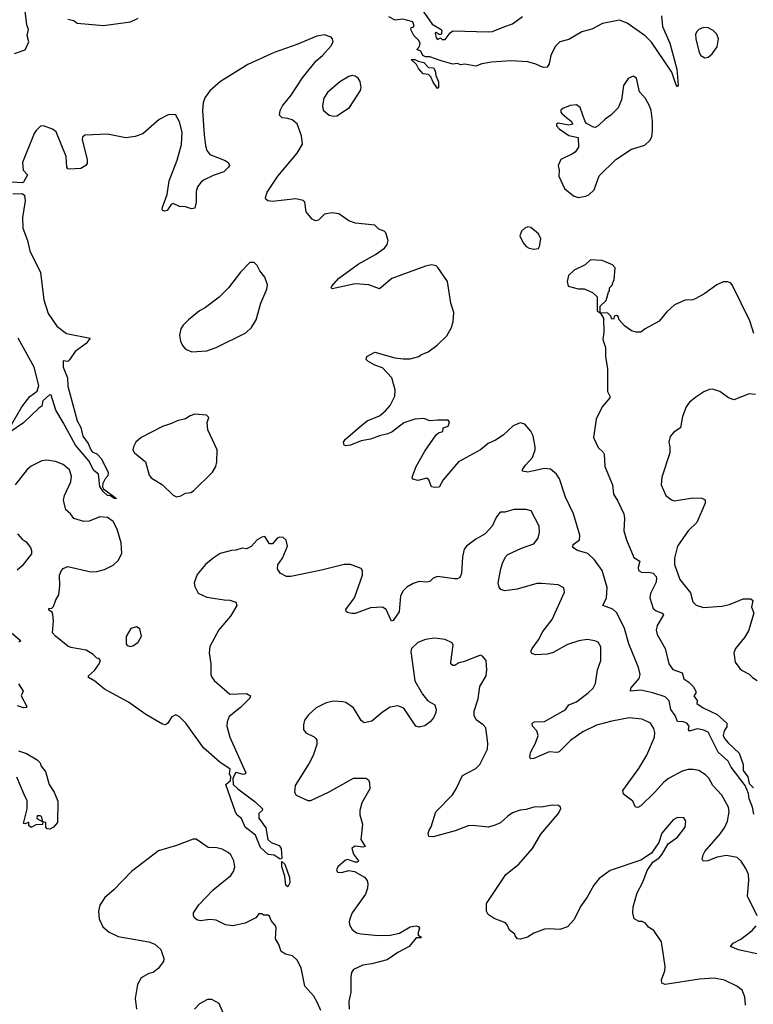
# Model space of a CAD drawing. Extents: x 1550320 to 1685906, y 509093 to 640511.
# Tile 496 of 532: x 1627840 to 1632642, y 623556 to 629999. Entities that reach past the tile are written whole.
import ezdxf

# ---------------------------------------------------------------- set-up
doc = ezdxf.new("R2010")
doc.units = 0

msp = doc.modelspace()

# ---------------------------------------------------------------- linework, layer by layer
at = {"layer": '0CON20XD'}
for points in [[(1627805, 629778.8), (1627875, 629802.5), (1627900, 629855), (1627887.5, 629895), (1627896.2, 629935), (1627886.4, 629966.4), (1627866.2, 630125)], [(1630475, 630063.3), (1630540.5, 629970.5), (1630597.5, 629935), (1630602.5, 629925), (1630598.3, 629901.7), (1630585, 629902.5), (1630566.4, 629916.4), (1630558.3, 629911.7), (1630565, 629880), (1630575, 629870), (1630595, 629880), (1630605, 629870), (1630625, 629870), (1630657, 629913), (1630675, 629926.7), (1630908.8, 629918.8), (1630935, 629921.9), (1631016, 629954), (1631065, 629971.5), (1631130.9, 630019.1)], [(1628155, 630003.3), (1628195, 629993.8), (1628215, 629976.2), (1628388.8, 629961.2), (1628565, 629985.8), (1628615, 630009.2)], [(1632041.2, 630025), (1632047.3, 629955), (1632094.3, 629845), (1632140, 629675), (1632149.3, 629570.7), (1632145, 629560), (1632135, 629577.5), (1632108.6, 629655), (1632062.8, 629722.8), (1631975, 629852.5), (1631933.9, 629893.9), (1631815, 629976.7), (1631765, 629996.7), (1631655, 629973.3), (1631585, 629936.7), (1631519.3, 629920.7), (1631435, 629870), (1631375, 629853.3), (1631347.5, 629825), (1631331.7, 629798.3), (1631316.7, 629765), (1631305, 629710), (1631291.7, 629688.3), (1631265, 629686.7), (1631218.8, 629708.8), (1631165, 629724.2), (1631055, 629730.5), (1630928.6, 629721.4), (1630865, 629711.2), (1630825, 629695.7), (1630752.3, 629707.7), (1630725, 629703.3), (1630705, 629713.3), (1630675, 629708.8), (1630599.1, 629729.1), (1630525, 629756.9), (1630495, 629757.1), (1630477.8, 629765), (1630465, 629792.5), (1630440, 629805), (1630457, 629823), (1630460, 629845), (1630450, 629865), (1630420, 629895), (1630400, 629935), (1630401.7, 629948.3), (1630415, 629950), (1630421.7, 629958.3), (1630412.5, 629985), (1630348.3, 630001.7), (1630297, 629997), (1630255, 630017.1)], [(1632325, 629748.8), (1632345, 629753.8), (1632373.3, 629775), (1632405, 629822.5), (1632413.6, 629873.6), (1632403.6, 629903.6), (1632378.8, 629928.8), (1632345.7, 629945.7), (1632315, 629947.1), (1632285, 629935.8), (1632273.8, 629925), (1632264.2, 629905), (1632265.8, 629875), (1632287.5, 629785), (1632298, 629765), (1632325, 629748.8)], [(1632645, 624800.8), (1632636.5, 624846.5), (1632615, 624900), (1632610.6, 624935), (1632587.4, 624987.4), (1632496.8, 625106.8), (1632477.9, 625147.9), (1632412, 625205), (1632345, 625337.5), (1632312, 625352), (1632275, 625358.8), (1632223.6, 625343.6), (1632217.5, 625355), (1632221.2, 625375), (1632206, 625395), (1632185, 625403.3), (1632145.6, 625405.6), (1632129.1, 625445), (1632100.8, 625485), (1632091.3, 625541.3), (1632065, 625567.8), (1631984.7, 625594.7), (1631905, 625610.8), (1631837.5, 625605), (1631840.8, 625625), (1631895, 625688.8), (1631901.1, 625715), (1631890.9, 625760.9), (1631826.2, 625915), (1631798, 626015), (1631747.6, 626117.6), (1631722.4, 626142.4), (1631657.5, 626165), (1631681.2, 626215), (1631685.8, 626284.2), (1631652.2, 626395), (1631601.2, 626465), (1631558.1, 626505), (1631490, 626525), (1631461.2, 626545), (1631462, 626565), (1631503.8, 626595), (1631506.9, 626625), (1631464.5, 626765), (1631411.8, 626875), (1631372.9, 626995), (1631353.3, 627025), (1631315, 627057.8), (1631275, 627061.8), (1631203.9, 627046.1), (1631165, 627038.1), (1631130, 627045), (1631130, 627055), (1631150, 627085), (1631195.8, 627135), (1631214, 627185), (1631214, 627205), (1631200.8, 627275), (1631185, 627306.7), (1631145, 627352.5), (1631115, 627360), (1631069.1, 627340.9), (1631005, 627280.8), (1630955, 627247.5), (1630905, 627226), (1630856.6, 627183.4), (1630712, 627105), (1630612.1, 626987.9), (1630585, 626940), (1630555, 626937.5), (1630535, 626943.3), (1630518.3, 626988.3), (1630505, 627000), (1630445, 626983.3), (1630413, 626993), (1630407.5, 627005), (1630434, 627075), (1630491.2, 627175), (1630565, 627283.3), (1630580, 627295), (1630610, 627305), (1630611.7, 627328.3), (1630645, 627340), (1630652.5, 627365), (1630645, 627377.5), (1630575, 627377.5), (1630525, 627373.8), (1630485, 627388.8), (1630425, 627385.7), (1630355, 627360), (1630277, 627303), (1630250, 627290), (1630195, 627276.7), (1630135, 627253.3), (1630075, 627242.5), (1630005, 627214.2), (1629975, 627210), (1629962.5, 627215), (1629960, 627235), (1629972.5, 627255), (1630065, 627335.8), (1630115, 627374.3), (1630195, 627407.5), (1630235, 627438.6), (1630265, 627473.8), (1630295.8, 627535), (1630297.3, 627577.3), (1630276, 627655), (1630215, 627722), (1630165, 627738), (1630117.5, 627765), (1630107.5, 627775), (1630112.5, 627795), (1630165, 627823.3), (1630295, 627785.8), (1630349.7, 627779.7), (1630395, 627780), (1630452.5, 627795), (1630465, 627806), (1630514.2, 627825.8), (1630571.3, 627868.7), (1630635, 627930), (1630665.5, 627984.5), (1630677.5, 628025), (1630682.3, 628082.3), (1630661.9, 628145), (1630640.6, 628285), (1630577.6, 628377.6), (1630565, 628387.5), (1630535, 628394.2), (1630495, 628385.7), (1630275, 628305.8), (1630195, 628238.8), (1630124.3, 628264.3), (1630035, 628270.9), (1629885, 628237.5), (1629877.5, 628245), (1629882.5, 628255), (1629926.2, 628305), (1630055, 628400), (1630167.9, 628462.1), (1630228, 628505), (1630245, 628527.5), (1630251.2, 628555), (1630236.7, 628605), (1630225.7, 628615.7), (1630189.3, 628629.3), (1630163.6, 628653.6), (1630037.7, 628667.7), (1629995, 628683.8), (1629927.7, 628727.7), (1629885, 628736.2), (1629835, 628726.7), (1629795, 628687.5), (1629775, 628682.5), (1629754.1, 628694.1), (1629715, 628742.5), (1629706.2, 628805), (1629695, 628816.2), (1629646.1, 628826.1), (1629495, 628810), (1629463.8, 628813.8), (1629450, 628825), (1629447.5, 628835), (1629460.5, 628869.5), (1629528.8, 628975), (1629656.2, 629125), (1629691.2, 629185), (1629685, 629240), (1629655, 629317.5), (1629623.6, 629343.6), (1629595, 629353.3), (1629556.7, 629356.7), (1629540, 629375), (1629543.8, 629405), (1629558.8, 629435), (1629615.8, 629504.2), (1629690.9, 629619.1), (1629779.7, 629730.3), (1629821.2, 629765), (1629875.7, 629825), (1629890.8, 629855), (1629887.5, 629875), (1629878.8, 629885), (1629835, 629899.4), (1629785, 629892), (1629653.3, 629836.8), (1629506, 629785), (1629333.6, 629706.4), (1629155, 629593.9), (1629085, 629534.5), (1629051.7, 629488.3), (1629040.6, 629455), (1629037.2, 629405), (1629046.2, 629245), (1629056.7, 629175)], [(1630575, 629550), (1630545, 629590), (1630530, 629625), (1630515, 629640), (1630480, 629645), (1630449.7, 629679.7), (1630436.2, 629706.2), (1630401.7, 629738.3), (1630425, 629738), (1630447, 629727), (1630485, 629719.6), (1630515, 629686.7), (1630547.5, 629685), (1630560, 629665), (1630563, 629633), (1630581.7, 629591.7), (1630580, 629555), (1630575, 629550)], [(1629895, 629367.5), (1629915, 629370.8), (1629999.2, 629425), (1630071.1, 629535), (1630075.5, 629555.5), (1630067.1, 629595), (1630055, 629616), (1630035, 629630), (1630015, 629633.1), (1629995, 629627.8), (1629935, 629593.5), (1629855, 629521.9), (1629830.6, 629485), (1629821.2, 629435), (1629826.4, 629406.4), (1629864.2, 629374.2), (1629895, 629367.5)], [(1631495, 628836.7), (1631545, 628843.3), (1631565, 628852.5), (1631600, 628885), (1631632.7, 628977.3), (1631741.2, 629085), (1631845, 629152), (1631931.3, 629178.7), (1631965, 629208.8), (1631976.6, 629233.4), (1631982.2, 629275), (1631981.8, 629335), (1631972.2, 629405), (1631962.9, 629435), (1631935, 629483.3), (1631896.1, 629526.1), (1631875.9, 629615.9), (1631855, 629630), (1631822.5, 629615), (1631792.3, 629567.7), (1631778, 629475), (1631756.6, 629423.4), (1631710, 629375), (1631671.7, 629348.3), (1631625, 629304), (1631605.7, 629294.3), (1631595, 629296), (1631550.5, 629320.5), (1631538.3, 629338.3), (1631508.8, 629425), (1631485, 629441.2), (1631443, 629437), (1631395, 629418), (1631382.7, 629407.3), (1631382, 629395), (1631389.2, 629385), (1631418.5, 629358.5), (1631450, 629335), (1631460, 629315), (1631435, 629310), (1631365, 629321.2), (1631352.5, 629315), (1631353.3, 629305), (1631370, 629285), (1631435, 629241.2), (1631495, 629227.5), (1631496.7, 629165), (1631475, 629133.3), (1631458.8, 629121.2), (1631382.5, 629085), (1631363.3, 629045), (1631370, 629015), (1631368.8, 628975), (1631406.7, 628895), (1631465, 628847.5), (1631495, 628836.7)], [(1629056.7, 629175), (1629065, 629143.8), (1629085, 629116), (1629185, 629076.7), (1629203.6, 629063.6), (1629212.5, 629045), (1629206.7, 629035), (1629175.7, 629004.3), (1629105, 628980), (1629041.7, 628948.3), (1629026.1, 628933.9), (1629003.8, 628905), (1628993.8, 628875), (1628994, 628805), (1628985, 628766.7), (1628965, 628762), (1628925, 628774), (1628885, 628776.2), (1628845, 628796.7), (1628830.5, 628789.5), (1628805, 628750), (1628787, 628747), (1628775, 628750), (1628772.5, 628765), (1628804.1, 628855.9), (1628818.9, 628945), (1628870.2, 629079.8), (1628898.1, 629181.9), (1628902.3, 629262.3), (1628885, 629331.2), (1628858.9, 629378.9), (1628812.5, 629377.5), (1628753.4, 629346.6), (1628645, 629253.3), (1628594.7, 629235.3), (1628535, 629226.2), (1628415, 629249.5), (1628265, 629244), (1628250.3, 629229.7), (1628247.7, 629212.3), (1628282, 629085), (1628281.7, 629058.3), (1628272.5, 629045), (1628240, 629025), (1628165, 629020), (1628155, 629023.3), (1628148.8, 629035), (1628142.9, 629105), (1628078.1, 629265), (1628055, 629283.3), (1627995, 629304.4), (1627976.8, 629303.2), (1627947.1, 629275), (1627935, 629253.8), (1627858.2, 629065), (1627862.2, 629015), (1627890, 628985), (1627865, 628936), (1627855, 628931.4), (1627755, 628937.9)], [(1627795, 628858.9), (1627855, 628860.9), (1627870.7, 628850.7), (1627876.3, 628813.7), (1627856.9, 628705), (1627859.6, 628635), (1627890, 628555), (1627905.6, 628485.6), (1627976.7, 628345), (1627997.5, 628165), (1628026.9, 628076.9), (1628083, 627993), (1628146, 627946), (1628300, 627915), (1628275, 627881.2), (1628202.3, 627827.7), (1628166.4, 627773.6), (1628155, 627762.5), (1628123.3, 627766.7), (1628123.6, 627726.4), (1628153.3, 627655), (1628155, 627600), (1628215.5, 627375), (1628239.7, 627329.7), (1628253.9, 627273.9), (1628288, 627225), (1628305, 627183.8), (1628315, 627172), (1628345, 627157.5), (1628375, 627125.6), (1628419.1, 627035), (1628417.5, 627015), (1628398.6, 626995), (1628384, 626965), (1628382.3, 626942.3), (1628388.6, 626928.6), (1628472.5, 626865), (1628457.5, 626865), (1628432.9, 626882.9), (1628415, 626885.8), (1628385, 626911.4), (1628364.6, 626945), (1628354.5, 627024.5), (1628325, 627048.1), (1628292.8, 627112.8), (1628205, 627214.6), (1628123.3, 627363.3), (1628076.1, 627445), (1628045, 627541.2), (1628035, 627544), (1627991.2, 627505), (1627985, 627470), (1627965, 627457.5), (1627865, 627361.2), (1627775, 627300)], [(1631205, 628497.5), (1631235, 628502.5), (1631242.5, 628515), (1631250, 628565), (1631235, 628597.5), (1631185, 628640), (1631165, 628644.2), (1631145, 628635.8), (1631124.2, 628615), (1631114.3, 628585), (1631135, 628540), (1631154.1, 628514.1), (1631173.6, 628503.6), (1631205, 628497.5)], [(1632645.8, 627945), (1632618.5, 628028.5), (1632505, 628260), (1632494.1, 628274.1), (1632475, 628283.3), (1632445, 628283.3), (1632402.5, 628265), (1632323.6, 628206.4), (1632265, 628173.8), (1632245, 628166.7), (1632195, 628163.3), (1632125, 628133.3), (1632074.1, 628085.9), (1632025, 628026.7), (1631933.9, 627976.1), (1631905, 627953.3), (1631873.9, 627953.9), (1631844.1, 627964.1), (1631797.5, 627995), (1631762.5, 628035), (1631756.1, 628056.1), (1631745, 628062.5), (1631731.7, 628058.3), (1631728.3, 628041.7), (1631715, 628040), (1631708.3, 628058.3), (1631688.3, 628078.3), (1631640, 628080), (1631640, 628125), (1631678.3, 628161.7), (1631693, 628217), (1631700, 628225), (1631700, 628245), (1631715, 628260), (1631731.7, 628298.3), (1631737.5, 628375), (1631720, 628395), (1631653, 628423), (1631575, 628426.7), (1631540, 628395), (1631469.3, 628360.7), (1631432.5, 628325), (1631422.5, 628285), (1631430, 628255), (1631495, 628237.5), (1631535, 628237.5), (1631568.3, 628221.7), (1631590, 628215), (1631620, 628185), (1631620, 628095), (1631640, 628080), (1631660, 628045), (1631663.3, 627955), (1631656.4, 627906.4), (1631673, 627853), (1631673.3, 627795), (1631686.2, 627715), (1631687, 627567), (1631702.5, 627535), (1631702.5, 627525), (1631653.3, 627465), (1631614, 627385), (1631595.7, 627265), (1631625, 627200), (1631659.2, 627169.2), (1631666.2, 627155), (1631670, 627075), (1631720, 626955), (1631725.7, 626895), (1631755, 626849.2), (1631794, 626765), (1631798.2, 626735), (1631794.4, 626655), (1631810.4, 626595), (1631859.1, 626479.1), (1631898, 626455), (1631887.1, 626415), (1631890.8, 626395), (1631915, 626382), (1631956.2, 626383.8), (1631985, 626377.8), (1632005, 626355.8), (1632007.2, 626337.2), (1632002.5, 626315), (1631967.8, 626245), (1631963.6, 626215), (1631985.7, 626145), (1632005, 626130), (1632045.7, 626115.7), (1632053.8, 626105), (1632011.5, 626035), (1632005.6, 626005), (1632012.5, 625975), (1632063.5, 625885), (1632088, 625785), (1632115, 625746), (1632176.2, 625725), (1632186.8, 625686.8), (1632220, 625665), (1632248.9, 625635), (1632266, 625605), (1632265, 625592.5), (1632252.5, 625575), (1632273.3, 625545), (1632272.5, 625525), (1632312.5, 625495), (1632405, 625451.9), (1632468, 625395), (1632468.3, 625371.7), (1632450, 625345), (1632444.3, 625315), (1632452.9, 625295), (1632476.8, 625266.8), (1632549.2, 625199.2), (1632575.6, 625125), (1632575.8, 625085), (1632606, 625045), (1632615, 625000), (1632641.7, 624971.7)], [(1628966.4, 627826.4), (1629065, 627831.2), (1629125, 627854.2), (1629319.4, 627950.6), (1629356, 627984), (1629386.5, 628035), (1629418.1, 628145), (1629457.1, 628235), (1629460.8, 628265), (1629444.2, 628314.2), (1629412.5, 628355), (1629395, 628390), (1629375, 628410), (1629345, 628410), (1629285, 628346.7), (1629205.7, 628245), (1629145, 628182.5), (1629056.2, 628115), (1629015.7, 628094.3), (1628943.8, 628035), (1628909.7, 628000.3), (1628894.3, 627975.7), (1628886, 627935), (1628892, 627895), (1628905, 627866.7), (1628925, 627843.3), (1628966.4, 627826.4)], [(1627788.5, 627351.5), (1627854.3, 627465), (1627905, 627533.8), (1627955, 627568.8), (1627965.5, 627605), (1627934.7, 627725), (1627828.6, 627915)], [(1632655, 627547.5), (1632615, 627550.8), (1632515, 627512.5), (1632480, 627525), (1632422.5, 627565), (1632375, 627581.2), (1632355, 627579.2), (1632317, 627563), (1632265, 627530), (1632223, 627497), (1632202, 627465), (1632177.3, 627402.7), (1632165, 627327.5), (1632120.5, 627299.5), (1632098.3, 627271.7), (1632088.8, 627235), (1632096.1, 627203.9), (1632094.2, 627165), (1632042, 627005), (1632038.8, 626955), (1632070, 626885), (1632106.1, 626856.1), (1632125, 626851.2), (1632245, 626869.4), (1632305, 626867.1), (1632326.9, 626856.9), (1632325.7, 626835), (1632270.9, 626709.1), (1632214.3, 626655), (1632145.7, 626555), (1632125.6, 626475), (1632125.7, 626435), (1632160.6, 626335), (1632229.4, 626249.4), (1632245, 626190), (1632267, 626167), (1632315, 626152.5), (1632435, 626161.4), (1632485, 626171.4), (1632575, 626210), (1632625, 626208.8), (1632638.3, 626198.3), (1632628.8, 626155), (1632644, 626115), (1632609.7, 626000.3), (1632584.5, 625955.5), (1632525.8, 625885), (1632514, 625855), (1632523.8, 625795), (1632553.9, 625753.9), (1632569.5, 625739.5), (1632615, 625716.2), (1632636.7, 625695), (1632667.5, 625675)], [(1628865, 626877.5), (1628895, 626883.8), (1628925, 626900), (1628960, 626905), (1628977.5, 626915), (1629101.7, 627038.3), (1629123.3, 627075), (1629130, 627105), (1629131.2, 627185), (1629071.2, 627315), (1629067, 627363), (1629076.7, 627395), (1629061.7, 627411.7), (1628985, 627417.5), (1628955, 627407.5), (1628925, 627386.7), (1628870, 627375), (1628833.9, 627356.1), (1628775, 627338), (1628635, 627266), (1628600, 627235), (1628583.8, 627205), (1628580, 627185), (1628590, 627165), (1628663.3, 627105), (1628687.7, 627017.7), (1628700.3, 627000.3), (1628775, 626956.2), (1628845, 626886.7), (1628865, 626877.5)], [(1628860.7, 625450.7), (1628835, 625436.7), (1628807.3, 625392.7), (1628794.3, 625385.7), (1628775, 625388.5), (1628665, 625452.9), (1628552.3, 625532.3), (1628395, 625617.5), (1628330.7, 625670.7), (1628290, 625695), (1628290, 625705), (1628329.3, 625740.7), (1628360, 625785), (1628367.5, 625805), (1628358.3, 625818.3), (1628345, 625820), (1628320, 625845), (1628275, 625872.5), (1628175, 625890), (1628155, 625900), (1628073.3, 625965), (1628055, 625987.5), (1628060.6, 626065), (1628056.9, 626106.9), (1628051.2, 626121.2), (1628030, 626135), (1628030, 626145), (1628050.9, 626149.1), (1628061.8, 626158.2), (1628076.4, 626203.6), (1628096.7, 626235), (1628103.3, 626295), (1628100, 626365), (1628112.5, 626395), (1628125, 626407.5), (1628155, 626420), (1628305, 626386), (1628345, 626387.5), (1628395, 626400.8), (1628450.7, 626429.3), (1628485, 626460), (1628507.3, 626505), (1628504.5, 626575), (1628477.5, 626665), (1628451.9, 626715), (1628415, 626741.9), (1628365, 626746.9), (1628295, 626717.1), (1628260, 626715), (1628194, 626734), (1628172.5, 626765), (1628142, 626792), (1628126.7, 626855), (1628133.8, 626885), (1628174.4, 626975.6), (1628178.8, 627011.2), (1628165, 627053.3), (1628125, 627088.8), (1628075, 627108), (1628015, 627116), (1627985, 627112), (1627915, 627077.5), (1627889.2, 627055), (1627809.2, 626955)], [(1632667.1, 624135), (1632604.1, 624264.1), (1632613.1, 624365), (1632610, 624405), (1632593.3, 624445), (1632562.6, 624492.6), (1632535, 624515.7), (1632465, 624528.9), (1632405, 624519.4), (1632344, 624494), (1632313.6, 624493.6), (1632306.7, 624505), (1632312.5, 624535), (1632324.2, 624555), (1632427.3, 624672.7), (1632454.4, 624715), (1632471.8, 624755), (1632484.5, 624815), (1632480, 624845), (1632435.6, 624925), (1632376.7, 624986.7), (1632351.4, 625035), (1632328.3, 625058.3), (1632285.8, 625085), (1632247.2, 625092.8), (1632215, 625092.1), (1632175, 625082.1), (1632085.8, 625034.2), (1632055, 625010), (1631995, 624940.9), (1631906, 624855), (1631885, 624844.3), (1631870, 624845), (1631852.5, 624885), (1631792, 624932), (1631787.8, 624955), (1631891.7, 625098.3), (1631944.5, 625185.5), (1631994.4, 625305), (1631997.8, 625335), (1631991.4, 625361.4), (1631968.8, 625395), (1631915, 625422.5), (1631828.8, 625431.2), (1631715, 625407.8), (1631615, 625381.8), (1631525, 625337.9), (1631446.9, 625285), (1631371.7, 625208.3), (1631355, 625204.2), (1631305, 625208.9), (1631205, 625164.5), (1631185, 625162.5), (1631178, 625168), (1631184.1, 625204.1), (1631216.7, 625265), (1631234.3, 625315), (1631225.6, 625345), (1631197.1, 625375), (1631195, 625396.2), (1631210, 625405), (1631275, 625406.5), (1631395.7, 625475), (1631413.3, 625486.7), (1631434.7, 625515.3), (1631485, 625535.5), (1631561.4, 625595), (1631593.1, 625625), (1631608.6, 625655), (1631622, 625745), (1631644.2, 625805), (1631644, 625895), (1631626.2, 625925), (1631604.2, 625934.2), (1631555, 625942.5), (1631500, 625935), (1631425, 625910.5), (1631331.4, 625858.6), (1631295, 625846.5), (1631215, 625843.3), (1631191.2, 625851.2), (1631186, 625865), (1631194.3, 625885), (1631235, 625941.2), (1631263.7, 625996.3), (1631325.7, 626075), (1631405, 626252.5), (1631400.7, 626280.7), (1631365, 626300.8), (1631255, 626310.6), (1631225, 626310.6), (1631095, 626273.1), (1631015, 626262.5), (1630989.5, 626269.5), (1630978.8, 626285), (1630972.5, 626315), (1630990, 626405), (1631001.2, 626448.8), (1631022.7, 626487.3), (1631035, 626500), (1631125, 626541.2), (1631205, 626570), (1631232.9, 626607.1), (1631241.2, 626645), (1631240, 626685), (1631187.5, 626785), (1631155, 626793.3), (1631075, 626793.8), (1631015, 626776.2), (1630985, 626776.2), (1630960, 626745), (1630931.2, 626685), (1630885.7, 626634.3), (1630825, 626598.8), (1630765, 626553.3), (1630750, 626535), (1630738.8, 626485), (1630732.5, 626375), (1630721.2, 626348.8), (1630705, 626340.8), (1630685, 626340.8), (1630573.6, 626356.4), (1630546.4, 626343.6), (1630525, 626323.8), (1630505, 626318), (1630455, 626323.1), (1630415, 626310), (1630373.8, 626286.2), (1630348.7, 626261.3), (1630331.5, 626228.5), (1630322.9, 626125), (1630285, 626067.5), (1630274, 626064), (1630238.7, 626138.7), (1630214.4, 626154.4), (1630135, 626149.5), (1630035, 626114.3), (1630012.7, 626112.7), (1629985, 626120), (1629976.7, 626126.7), (1629975, 626140), (1630010.6, 626189.4), (1630031.2, 626215), (1630083.3, 626365), (1630083, 626393), (1630075, 626407.5), (1630005, 626433.8), (1629963.9, 626433.9), (1629815, 626396.9), (1629615, 626356), (1629585, 626356.2), (1629545, 626376.7), (1629526.2, 626405), (1629528.3, 626431.7), (1629558.8, 626475), (1629593.3, 626555), (1629583.6, 626593.6), (1629565, 626610), (1629543, 626613), (1629525, 626606.7), (1629495, 626570), (1629475, 626570), (1629445, 626616.7), (1629425, 626613.3), (1629395, 626596.2), (1629355, 626552.5), (1629325, 626537.5), (1629295, 626541.2), (1629255, 626526.7), (1629225, 626526.2), (1629152.5, 626505), (1629105, 626476.2), (1629055, 626433.3), (1629001.7, 626368.3), (1628981.2, 626315), (1628985, 626290), (1629007, 626247), (1629065, 626220), (1629177, 626203), (1629215, 626200), (1629255, 626187.5), (1629260, 626165), (1629219.2, 626095), (1629143.3, 626006.7), (1629085, 625897.5), (1629080.8, 625855), (1629090, 625785), (1629090, 625715), (1629096.2, 625696.2), (1629113.3, 625675), (1629215, 625586.2), (1629325, 625588.8), (1629350, 625575), (1629345, 625560), (1629285, 625497.5), (1629211.2, 625438.8), (1629198.1, 625405), (1629196.5, 625375), (1629214.8, 625305), (1629318.5, 625075), (1629316.6, 625063.4), (1629305, 625060), (1629255, 625072.5), (1629235.6, 625035), (1629236.9, 624995), (1629268.1, 624965), (1629380.9, 624880.9), (1629428.2, 624835), (1629426.9, 624825), (1629405.6, 624804.4), (1629404.4, 624775), (1629450.2, 624710.2), (1629464, 624634), (1629485, 624614.4), (1629538.8, 624595), (1629550.6, 624575), (1629555.9, 624514.1), (1629553, 624507), (1629545, 624506.2), (1629505, 624532.1), (1629465, 624536.7), (1629415, 624581.1), (1629383.3, 624663.3), (1629315.2, 624715.2), (1629292.4, 624772.4), (1629264, 624794), (1629253, 624813), (1629189.2, 624995), (1629219.2, 625020.8), (1629221.4, 625045), (1629211.8, 625065), (1629217.5, 625095), (1629150, 625140), (1629042.5, 625235), (1628926.9, 625395), (1628885, 625438), (1628860.7, 625450.7)], [(1627825, 626633.8), (1627855, 626600), (1627881.7, 626581.7), (1627910, 626545), (1627917.5, 626525), (1627916.1, 626503.9), (1627856.7, 626425), (1627822.3, 626397.7)], [(1627754.2, 626015), (1627847.5, 625935), (1627835, 625926.7)], [(1628565, 625897.5), (1628585, 625903.3), (1628615, 625926.7), (1628636.2, 625965), (1628625, 626012.5), (1628605, 626026.7), (1628567.5, 626015), (1628537, 625963), (1628537.5, 625915), (1628543.3, 625903.3), (1628565, 625897.5)], [(1632590.8, 623550.8), (1632585.8, 623605), (1632568.8, 623648.8), (1632533.3, 623675), (1632452.8, 623712.8), (1632385, 623727.8), (1632289.8, 623720.2), (1632065, 623684.4), (1632042, 623695), (1632041.4, 623715), (1632062.9, 623775), (1632064.2, 623804.2), (1632040, 623965), (1631989.5, 624039.5), (1631955, 624060), (1631935, 624086.7), (1631915, 624096.7), (1631895, 624097.5), (1631862.5, 624115), (1631852, 624155), (1631854.2, 624194.2), (1631882.2, 624285), (1631917.8, 624355), (1631947.6, 624432.4), (1631983.3, 624486.7), (1632025, 624514), (1632045, 624537.5), (1632083.3, 624605), (1632145, 624650), (1632196, 624715), (1632200, 624755), (1632186.1, 624776.1), (1632145, 624777.5), (1632116.4, 624763.6), (1632043.4, 624676.6), (1632023.8, 624615), (1631976.1, 624543.9), (1631905, 624498.8), (1631705, 624431.9), (1631631.7, 624378.3), (1631597.8, 624335), (1631555, 624257.5), (1631509.5, 624195), (1631468.6, 624111.4), (1631425, 624062), (1631375.6, 624044.4), (1631305, 624050), (1631275, 624046.7), (1631205, 624022), (1631163.9, 623996.1), (1631118.3, 623981.7), (1631097.5, 623985), (1631083.6, 624003.6), (1631080, 624015), (1631045, 624040), (1631031.2, 624075), (1631019.1, 624089.1), (1630945, 624117.5), (1630905, 624143.3), (1630895.8, 624165), (1630894.3, 624215.7), (1631022, 624405), (1631106.1, 624473.9), (1631195.4, 624574.6), (1631250.9, 624669.1), (1631365, 624802.5), (1631382.5, 624835), (1631380, 624845), (1631366.1, 624856.1), (1631325, 624860), (1631255, 624846.2), (1631211.7, 624848.3), (1631155, 624830), (1631115, 624826), (1631065, 624808), (1631035, 624788), (1630987.6, 624742.4), (1630945, 624725.8), (1630905, 624715.8), (1630805, 624725.6), (1630775, 624723.3), (1630689.6, 624690.4), (1630545, 624650.8), (1630517.5, 624655), (1630514, 624675), (1630518.8, 624695), (1630532, 624718), (1630563.3, 624815), (1630673.4, 624926.6), (1630697.5, 624965), (1630737.5, 625052.5), (1630825, 625100), (1630852.5, 625125), (1630901.2, 625225), (1630903.8, 625265), (1630891.2, 625365), (1630874.3, 625384.3), (1630827.3, 625417.3), (1630814, 625445), (1630814, 625475), (1630841.2, 625555), (1630851.2, 625635), (1630894, 625705), (1630898, 625745), (1630893.3, 625805), (1630870, 625835), (1630855, 625840.8), (1630745, 625797.5), (1630715, 625791.2), (1630687.3, 625772.7), (1630675, 625773.8), (1630661.2, 625785), (1630661.2, 625795), (1630678, 625905), (1630670.7, 625920.7), (1630625, 625943.3), (1630555, 625952), (1630495, 625942.5), (1630445, 625924.3), (1630404.4, 625885), (1630400.6, 625865), (1630425, 625673.3), (1630475.8, 625585), (1630512.1, 625542.1), (1630556.7, 625515), (1630565.9, 625485.9), (1630563.8, 625465), (1630548.7, 625431.3), (1630525.5, 625404.5), (1630491.2, 625378.8), (1630455, 625368.8), (1630432.5, 625375), (1630354.5, 625494.5), (1630315, 625510), (1630265, 625500), (1630215, 625468.6), (1630145, 625408.8), (1630095, 625397.5), (1630075, 625412.5), (1630025, 625496.7), (1629975, 625530), (1629955, 625536.2), (1629895, 625540), (1629845, 625529.2), (1629780, 625495), (1629730.5, 625449.5), (1629704, 625415), (1629696.2, 625385), (1629696.7, 625355), (1629711.7, 625331.7), (1629766.1, 625306.1), (1629777.5, 625295), (1629783.6, 625283.6), (1629783.8, 625255), (1629760.6, 625185), (1629735.4, 625134.6), (1629642.3, 624987.7), (1629637.5, 624945), (1629650, 624925), (1629725, 624888.8), (1629745, 624890), (1629865, 624945.8), (1630025, 625036.2), (1630105, 625036.2), (1630122.5, 625025), (1630130, 625005), (1630131.2, 624965), (1630078, 624875), (1630066.2, 624825), (1630066.7, 624795), (1630083.3, 624735), (1630072.5, 624635), (1630101.7, 624588.3), (1630086.1, 624583.9), (1630035, 624590), (1630013, 624577), (1630025, 624537.5), (1630056.2, 624495), (1630053.3, 624486.7), (1630035, 624486), (1629986.4, 624503.6)], [(1627832.3, 625652.3), (1627862.5, 625605), (1627850, 625575), (1627886.7, 625505), (1627882.5, 625497.5), (1627865, 625496.2), (1627825, 625508.6)], [(1627832.5, 625215), (1627885, 625197.1), (1627953.8, 625155), (1627973.3, 625135), (1627981.2, 625115), (1628009.5, 625079.5), (1628032.5, 624995), (1628066.2, 624945), (1628090, 624885), (1628087.5, 624745), (1628060, 624715), (1628037, 624703), (1628020, 624705), (1628010, 624715), (1628010, 624745), (1627990, 624750), (1627985, 624780), (1627975, 624790), (1627955, 624790), (1627951.7, 624771.7), (1627990, 624750), (1627988.3, 624731.7), (1627945, 624730), (1627915, 624712.5), (1627900, 624725), (1627898.3, 624748.3), (1627875, 624737.5), (1627865, 624740), (1627888.2, 624835), (1627887.8, 624887.8), (1627869.3, 624929.3), (1627821.9, 625041.9)], [(1629810, 623515), (1629789.4, 623565), (1629765, 623610), (1629705.7, 623675), (1629682.9, 623795), (1629655.5, 623845.5), (1629625, 623873.3), (1629580, 623885), (1629551.7, 623901.7), (1629535, 623947.5), (1629513.3, 623985), (1629518.8, 624055), (1629515, 624070), (1629486.7, 624105), (1629475, 624132.5), (1629465, 624140), (1629435, 624140), (1629425, 624147.5), (1629405, 624147.5), (1629385, 624122.5), (1629315, 624085.8), (1629235, 624068.6), (1629186.8, 624076.8), (1629125, 624107.5), (1629085, 624110), (1629022.7, 624102.7), (1628998.3, 624108.3), (1628985, 624120), (1628976.7, 624135), (1628976.7, 624155), (1629012.7, 624207.3), (1629106.2, 624305), (1629221.2, 624398.8), (1629240, 624425), (1629248.8, 624455), (1629241.2, 624495), (1629221.2, 624535), (1629205, 624548.8), (1629165, 624571.2), (1629129.5, 624579.5), (1629072.3, 624582.3), (1628995, 624637.5), (1628975, 624637.5), (1628865, 624594.2), (1628749.1, 624560.9), (1628571.2, 624425), (1628455, 624304.2), (1628395.8, 624255), (1628364.4, 624205), (1628355.6, 624165), (1628358.9, 624115), (1628383.7, 624063.7), (1628425, 624027.5), (1628485, 623999.2), (1628685, 623964), (1628725, 623950), (1628763.8, 623913.8), (1628783.3, 623855), (1628780, 623835), (1628745, 623791.2), (1628712.5, 623765), (1628685, 623758), (1628635, 623730), (1628611.2, 623685), (1628595.9, 623594.1), (1628604, 623525)], [(1629595, 624324), (1629581.1, 624335), (1629574.5, 624395), (1629554.5, 624455), (1629555, 624490), (1629575, 624473.8), (1629605.5, 624385), (1629608.3, 624351.7), (1629595, 624324)], [(1629986.4, 624503.6), (1629971.2, 624498.8), (1629922.5, 624455), (1629913.3, 624435), (1629920.7, 624420.7), (1629945, 624417.5), (1629995, 624431.2), (1630030, 624425), (1630097.1, 624387.1), (1630113.8, 624365), (1630119.2, 624345), (1630115.8, 624315), (1630102.4, 624277.6), (1630015.8, 624155), (1630000.8, 624115), (1629995.8, 624095), (1629999.2, 624075), (1630016.2, 624045), (1630043.2, 624023.2), (1630073.9, 624016.1), (1630185, 624006.2), (1630265, 624008.8), (1630325, 624021.2), (1630395, 624063.3), (1630435, 624070), (1630450, 624065), (1630457.5, 624055), (1630447.5, 624025), (1630448.3, 624008.3), (1630470, 623995), (1630465, 623990), (1630435, 623990), (1630388.8, 623935), (1630313.8, 623895), (1630245, 623846.2), (1630145, 623820), (1630085, 623811.2), (1630025, 623783.3), (1630012, 623765), (1630006.1, 623736.1), (1630006.2, 623635), (1629993.8, 623575), (1629996.7, 623525)], [(1632665, 623886.4), (1632545, 623911.5), (1632493.3, 623935), (1632508.8, 623955), (1632558.9, 623981.1), (1632635, 624039.2), (1632659.7, 624070.3)], [(1628983.8, 623525), (1629019.7, 623560.3), (1629070.8, 623589.2), (1629095, 623588.8), (1629143, 623563), (1629182.4, 623472.4)]]:
    msp.add_lwpolyline(points, dxfattribs=at)

doc.saveas('drawing.dxf')
